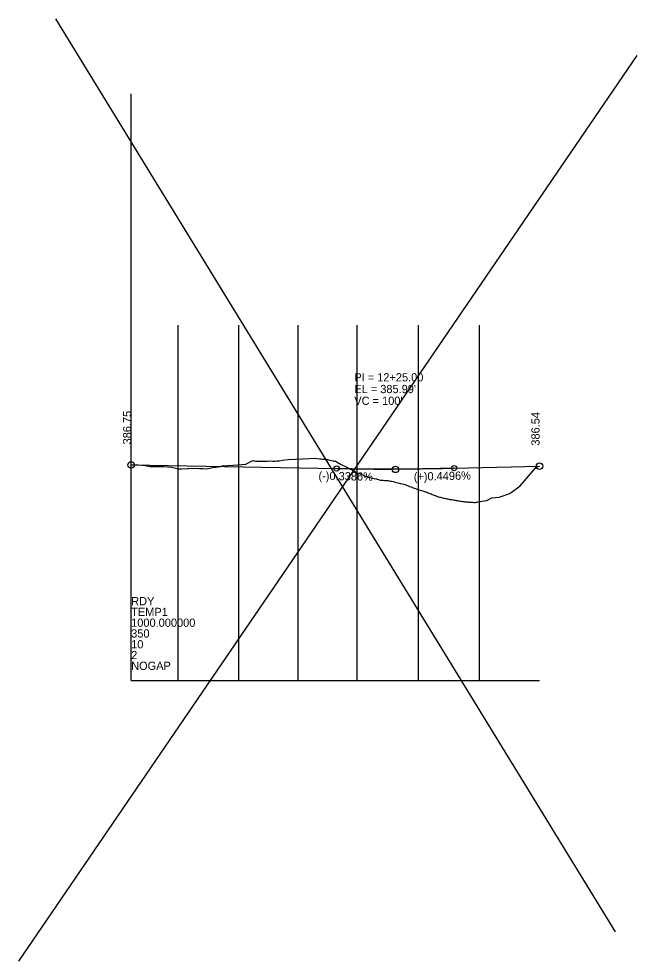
# Model space of a CAD drawing. Extents: x 1625686 to 1640492, y 1161393 to 1175642.
# Drawn here: x 1630109 to 1630635, y 1167743 to 1168546 of the extents above; entities that cross this region are included whole.
import ezdxf

# ---------------------------------------------------------------- set-up
doc = ezdxf.new("R2010")
doc.units = 0
for name, color, linetype in [('Exist Profile Cell', 7, 'Continuous'), ('Exist Vertical Profile Ground Line', 7, 'Continuous'), ('Prop Vertical Profile Curve Label', 7, 'Continuous'), ('Prop Vertical Profile Grade', 7, 'Continuous'), ('Prop Vertical Profile Grade Label', 7, 'Continuous'), ('Prop VPI Label', 7, 'Continuous'), ('Scratch_Level_3', 7, 'Continuous'), ('Scratch_Level_5', 7, 'Continuous')]:
    doc.layers.add(name, color=color, linetype=linetype)

msp = doc.modelspace()

# ---------------------------------------------------------------- linework, layer by layer
at = {"layer": 'Exist Profile Cell'}
for q in [(1630204.31, 1168481.78), (1630552.07, 1167981.78), (1630204.31, 1167981.78)]:
    msp.add_line((1630204.31, 1167981.78), q, dxfattribs=at)
at = {"layer": 'Exist Vertical Profile Ground Line'}
msp.add_lwpolyline([(1630204.31, 1168165.54), (1630205.13, 1168165.51), (1630210.36, 1168165.54), (1630216.12, 1168165.08), (1630220.41, 1168164.31), (1630221.45, 1168164.23), (1630225.65, 1168164.22), (1630231.75, 1168164.18), (1630238.65, 1168163.74), (1630243.34, 1168162.38), (1630244.32, 1168162.34), (1630247.1, 1168162.14), (1630252.6, 1168162.45), (1630253.02, 1168162.44), (1630255.79, 1168162.72), (1630262.36, 1168162.51), (1630265.21, 1168162.52), (1630268.51, 1168162.29), (1630271.51, 1168162.81), (1630272.71, 1168162.95), (1630274.66, 1168163.53), (1630276.35, 1168163.79), (1630280.41, 1168164.35), (1630282.13, 1168164.89), (1630295.28, 1168165.72), (1630301.96, 1168166.08), (1630307.38, 1168168.96), (1630308.36, 1168169.35), (1630310.31, 1168168.71), (1630320.18, 1168168.88), (1630322.09, 1168168.92), (1630324.89, 1168168.82), (1630327.03, 1168168.87), (1630328.57, 1168168.93), (1630330.65, 1168169.1), (1630333.14, 1168169.49), (1630337.99, 1168170.28), (1630356.2, 1168170.96), (1630360.15, 1168171.28), (1630364.92, 1168170.76), (1630366.04, 1168170.64), (1630367.3, 1168170.51), (1630368.55, 1168170.38), (1630369.81, 1168170.25), (1630371.06, 1168170.11), (1630371.44, 1168170.07), (1630372.32, 1168169.9), (1630373.57, 1168169.64), (1630374.83, 1168169.38), (1630376.09, 1168169.12), (1630376.62, 1168169.01), (1630377.34, 1168168.89), (1630378.35, 1168168.72), (1630379.85, 1168167.8), (1630381.11, 1168167.02), (1630382.47, 1168166.18), (1630383.62, 1168165.64), (1630384.88, 1168165.05), (1630386.13, 1168164.45), (1630387.39, 1168163.84), (1630388.64, 1168163.23), (1630389.9, 1168162.61), (1630391.16, 1168161.98), (1630392.41, 1168161.28), (1630393.67, 1168160.57), (1630394.39, 1168160.16), (1630394.92, 1168159.86), (1630396.2, 1168159.15), (1630397.44, 1168158.67), (1630398.69, 1168158.18), (1630399.95, 1168157.68), (1630401.2, 1168157.19), (1630402.46, 1168156.68), (1630403.93, 1168156.09), (1630404.97, 1168155.69), (1630406.25, 1168155.2), (1630407.48, 1168154.94), (1630408.74, 1168154.66), (1630409.99, 1168154.39), (1630411.25, 1168154.11), (1630412.51, 1168153.82), (1630413.34, 1168153.63), (1630413.76, 1168153.48), (1630415.02, 1168153.03), (1630416.27, 1168152.58), (1630417.53, 1168152.51), (1630418.79, 1168152.44), (1630420.04, 1168152.37), (1630421.3, 1168152.29), (1630422.55, 1168152.21), (1630423.16, 1168152.17), (1630423.81, 1168152.07), (1630425.06, 1168151.86), (1630426.32, 1168151.64), (1630427.58, 1168151.33), (1630428.83, 1168151.01), (1630430.09, 1168150.69), (1630431.34, 1168150.36), (1630432.6, 1168150.04), (1630433.51, 1168149.8), (1630433.86, 1168149.74), (1630435.11, 1168149.51), (1630436.37, 1168149.27), (1630437.62, 1168148.78), (1630438.88, 1168148.28), (1630440.13, 1168147.78), (1630441.39, 1168147.27), (1630442.65, 1168146.77), (1630443.9, 1168146.26), (1630444.5, 1168146.01), (1630445.16, 1168145.79), (1630446.41, 1168145.38), (1630447.67, 1168144.98), (1630448.93, 1168144.58), (1630450.18, 1168144.18), (1630451.44, 1168143.78), (1630452.69, 1168143.37), (1630453.95, 1168142.95), (1630455.2, 1168142.54), (1630456.44, 1168142.12), (1630456.99, 1168141.91), (1630457.33, 1168141.77), (1630457.88, 1168141.55), (1630458.77, 1168141.19), (1630459.66, 1168140.84), (1630460.55, 1168140.49), (1630461.45, 1168140.15), (1630462.34, 1168139.8), (1630463.23, 1168139.47), (1630464.12, 1168139.13), (1630465.01, 1168138.8), (1630465.9, 1168138.47), (1630466.79, 1168138.18), (1630467.69, 1168137.97), (1630468.58, 1168137.76), (1630469.47, 1168137.56), (1630470.36, 1168137.36), (1630471.25, 1168137.16), (1630472.14, 1168136.96), (1630473.03, 1168136.77), (1630473.93, 1168136.58), (1630474.82, 1168136.4), (1630475.71, 1168136.22), (1630476.6, 1168136.05), (1630477.49, 1168135.99), (1630478.38, 1168135.82), (1630479.27, 1168135.65), (1630480.17, 1168135.49), (1630481.06, 1168135.33), (1630481.95, 1168135.17), (1630482.84, 1168135.02), (1630483.73, 1168134.86), (1630484.62, 1168134.71), (1630485.52, 1168134.57), (1630486.56, 1168134.4), (1630487.3, 1168134.33), (1630488.19, 1168134.24), (1630489.08, 1168134.16), (1630489.97, 1168134.09), (1630490.86, 1168134.02), (1630491.76, 1168133.95), (1630492.65, 1168133.89), (1630493.54, 1168133.83), (1630494.43, 1168133.77), (1630495.32, 1168133.72), (1630496.21, 1168133.64), (1630496.77, 1168133.59), (1630497.1, 1168133.65), (1630498, 1168133.8), (1630498.89, 1168133.96), (1630499.78, 1168134.12), (1630503.25, 1168134.76), (1630507.16, 1168135.26), (1630511.34, 1168137.4), (1630517.56, 1168138.04), (1630519.42, 1168138.71), (1630525.94, 1168141.02), (1630527.51, 1168141.69), (1630527.96, 1168141.97), (1630535.6, 1168147.84), (1630541.06, 1168153.94), (1630549.39, 1168163.91), (1630552.07, 1168164.49)], dxfattribs=at)
at = {"layer": 'Prop Vertical Profile Curve Label'}
for centre in [(1630379.31, 1168162.57), (1630479.31, 1168162.84)]:
    msp.add_circle(centre, 2.25, dxfattribs=at)
at = {"layer": 'Prop Vertical Profile Grade'}
for p, q in [((1630204.31, 1168165.53), (1630379.31, 1168162.57)), ((1630479.31, 1168162.84), (1630552.07, 1168164.48))]:
    msp.add_line(p, q, dxfattribs=at)
msp.add_spline([(1630379.31, 1168162.57), (1630381.31, 1168162.53), (1630383.31, 1168162.5), (1630385.31, 1168162.47), (1630387.31, 1168162.44), (1630389.31, 1168162.42), (1630391.31, 1168162.39), (1630393.31, 1168162.37), (1630395.31, 1168162.35), (1630397.31, 1168162.33), (1630399.31, 1168162.31), (1630401.31, 1168162.29), (1630403.31, 1168162.27), (1630405.31, 1168162.26), (1630407.31, 1168162.25), (1630409.31, 1168162.24), (1630411.31, 1168162.23), (1630413.31, 1168162.22), (1630415.31, 1168162.21), (1630417.31, 1168162.21), (1630419.31, 1168162.21), (1630421.31, 1168162.2), (1630423.31, 1168162.2), (1630425.31, 1168162.21), (1630427.31, 1168162.21), (1630429.31, 1168162.21), (1630431.31, 1168162.22), (1630433.31, 1168162.23), (1630435.31, 1168162.24), (1630437.31, 1168162.25), (1630439.31, 1168162.26), (1630441.31, 1168162.28), (1630443.31, 1168162.29), (1630445.31, 1168162.31), (1630447.31, 1168162.33), (1630449.31, 1168162.35), (1630451.31, 1168162.37), (1630453.31, 1168162.39), (1630455.31, 1168162.42), (1630457.31, 1168162.45), (1630459.31, 1168162.47), (1630461.31, 1168162.5), (1630463.31, 1168162.54), (1630465.31, 1168162.57), (1630467.31, 1168162.6), (1630469.31, 1168162.64), (1630471.31, 1168162.68), (1630473.31, 1168162.72), (1630475.31, 1168162.76), (1630477.31, 1168162.8), (1630479.31, 1168162.84)], degree=3, dxfattribs=at)
at = {"layer": 'Prop VPI Label'}
for p, q in [((1630379.31, 1168162.57), (1630426.56, 1168161.77)), ((1630479.31, 1168162.84), (1630432.06, 1168161.78))]:
    msp.add_line(p, q, dxfattribs=at)
for centre in [(1630204.31, 1168165.53), (1630429.31, 1168161.72), (1630552.07, 1168164.48)]:
    msp.add_circle(centre, 2.75, dxfattribs=at)
at = {"layer": 'Scratch_Level_3'}
for p, q in [((1630140.01, 1168545.58), (1630616.36, 1167767.91)), ((1630108.67, 1167742.83), (1630635.16, 1168514.22))]:
    msp.add_line(p, q, dxfattribs=at)
at = {"layer": 'Scratch_Level_5'}
for p, q in [((1630243.91, 1168284.71), (1630243.91, 1167981.78)), ((1630295.81, 1168284.71), (1630295.81, 1167981.78)), ((1630346.33, 1168284.71), (1630346.33, 1167981.78)), ((1630396.45, 1168284.71), (1630396.45, 1167981.78)), ((1630448.66, 1168284.71), (1630448.66, 1167981.78)), ((1630500.71, 1168284.71), (1630500.71, 1167981.78))]:
    msp.add_line(p, q, dxfattribs=at)

# ---------------------------------------------------------------- texts
at = {"layer": 'Exist Profile Cell'}
for s, p in [('RDY', (1630204.31, 1168046.02)), ('TEMP1', (1630204.31, 1168036.84)), ('1000.000000', (1630204.31, 1168027.66)), ('350', (1630204.31, 1168018.49)), ('10', (1630204.31, 1168009.31)), ('2', (1630204.31, 1168000.13)), ('NOGAP', (1630204.31, 1167990.96))]:
    msp.add_text(s, height=7, dxfattribs=at).set_placement(p)
at = {"layer": 'Prop Vertical Profile Curve Label'}
msp.add_text("VC = 100'", height=7, dxfattribs=at).set_placement((1630394.31, 1168216.72))
at = {"layer": 'Prop Vertical Profile Grade Label'}
for s, rotation, p in [('(-)0.3386%', 359.02997, (1630363.75, 1168152.83)), ('(+)0.4496%', 1.2878, (1630445.01, 1168152.07))]:
    msp.add_text(s, height=7, rotation=rotation, dxfattribs=at).set_placement(p)
at = {"layer": 'Prop VPI Label'}
for s, p in [('PI = 12+25.00', (1630394.31, 1168236.72)), ("EL = 385.99'", (1630394.31, 1168226.72))]:
    msp.add_text(s, height=7, dxfattribs=at).set_placement(p)
for s, p in [('386.75', (1630204.31, 1168183.03)), ('386.54', (1630552.07, 1168181.98))]:
    msp.add_text(s, height=7, rotation=90, dxfattribs=at).set_placement(p)

doc.saveas('drawing.dxf')
